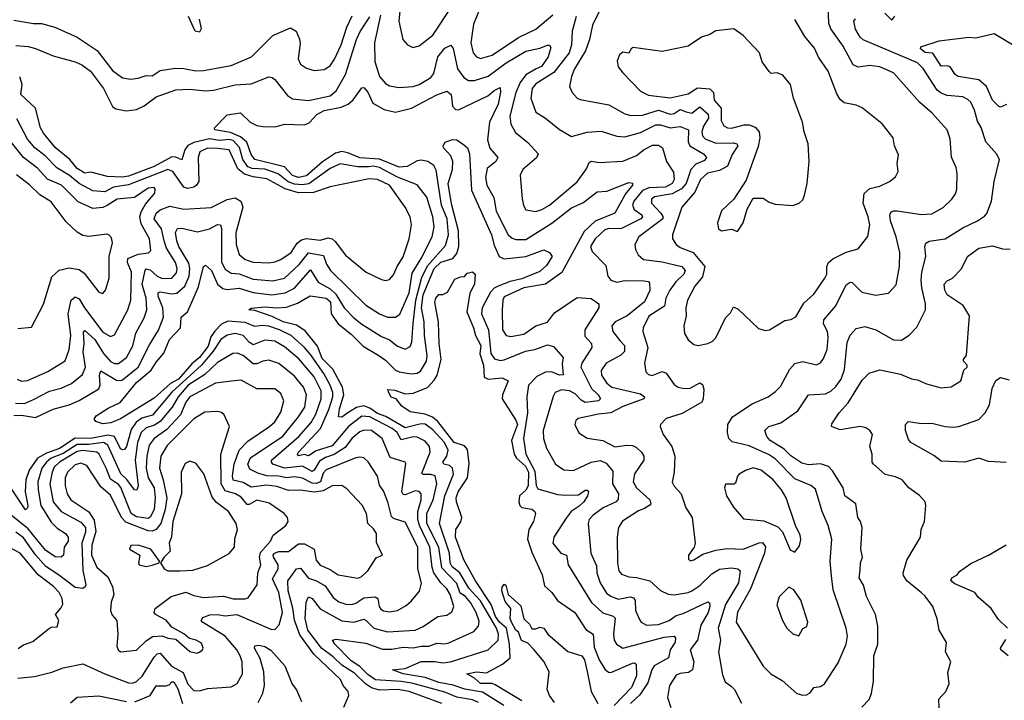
# Model space of a CAD drawing. Extents: x 1552294 to 1694791, y 811929 to 917222.
# Tile 379 of 643: x 1622325 to 1627305, y 906141 to 909583. Entities that reach past the tile are written whole.
import ezdxf

# ---------------------------------------------------------------- set-up
doc = ezdxf.new("R2010")
doc.units = 0

msp = doc.modelspace()

# ---------------------------------------------------------------- linework, layer by layer
at = {"layer": '0CON10XD'}
for points in [[(1624250, 909645), (1624241.8, 909575), (1624262.6, 909482.6), (1624286.2, 909455), (1624312.5, 909442.5), (1624345, 909450), (1624415, 909504.7), (1624507.5, 909645)], [(1624650, 909635), (1624620.5, 909559.5), (1624607, 909465), (1624617.7, 909415), (1624635, 909395.5), (1624655, 909387.1), (1624715, 909403.4), (1624847.5, 909492.5), (1624935, 909534.7), (1625021.9, 909608.1)], [(1625139.3, 909599.3), (1625118.9, 909525), (1625116.5, 909455), (1625103.9, 909415), (1625025.9, 909315), (1624935, 909258.6), (1624916.6, 909235), (1624909.7, 909185), (1624934.7, 909114.7), (1624985, 909085.5), (1625055, 909027.5), (1625115, 908992.5), (1625195, 909013.1), (1625265, 909019.6), (1625345, 908993.5), (1625385, 908989.7), (1625465, 909012.7), (1625541.7, 909051.7), (1625565, 909051.7), (1625615, 909036.2), (1625665, 909042.5), (1625707.5, 909025), (1625706, 908965), (1625714.7, 908945), (1625784.1, 908904.1), (1625797.8, 908885), (1625788.7, 908871.3), (1625745, 908852.6), (1625719.2, 908825), (1625695.5, 908755), (1625672.7, 908727.3), (1625625, 908701.6), (1625535, 908686.8), (1625519.6, 908675), (1625519.6, 908655), (1625567.3, 908605), (1625577.3, 908587.3), (1625577, 908575), (1625456.2, 908483.8), (1625436.4, 908445), (1625440, 908420), (1625453.2, 908393.2), (1625479.5, 908369.5), (1625575, 908357.5), (1625674.3, 908334.3), (1625690.5, 908315), (1625684.1, 908295), (1625643.2, 908256.8), (1625613.3, 908215), (1625593.4, 908175), (1625586.3, 908133.7), (1625507.1, 908082.9), (1625477.9, 908025), (1625476.9, 908005), (1625501.9, 907925), (1625484.4, 907845), (1625492, 907802), (1625505, 907788.6), (1625523.7, 907783.7), (1625575, 907803.3), (1625594.2, 907794.2), (1625635, 907738), (1625655, 907724.7), (1625685, 907718.1), (1625715, 907720), (1625765.5, 907745.5), (1625777.4, 907737.4), (1625784.5, 907714.5), (1625781.5, 907665), (1625775, 907648.9), (1625675, 907591.5), (1625593.8, 907565), (1625566, 907535), (1625563.8, 907525), (1625579.2, 907485), (1625623.3, 907425), (1625637.8, 907375), (1625634.4, 907295), (1625625, 907243.3), (1625635, 907224), (1625670.6, 907185), (1625694.7, 907114.7), (1625726.4, 907065), (1625741.4, 906935), (1625735.6, 906914.4), (1625708, 906875), (1625706.7, 906855), (1625715, 906846.7), (1625735, 906850.8), (1625779.6, 906880.4), (1625845, 906900.6), (1625902.2, 906907.8), (1625984.7, 906904.7), (1626065, 906937.2), (1626081.8, 906938.2), (1626096.3, 906916.3), (1626092.5, 906885), (1626020.8, 906705), (1625955, 906585.6), (1625949.3, 906535), (1626085, 906312.9), (1626124.3, 906275), (1626181.5, 906241.5), (1626255.5, 906175.5), (1626285, 906165.8), (1626305, 906167.5), (1626322.2, 906177.8), (1626341.2, 906205), (1626375, 906210.6), (1626395, 906224.2), (1626465, 906330.8), (1626504.5, 906425), (1626511.5, 906465), (1626504.7, 906505), (1626438.7, 906698.7), (1626430.7, 906769.3), (1626423.7, 906845), (1626431.6, 906955), (1626414.2, 907025), (1626382.7, 907095), (1626349, 907209), (1626326.4, 907226.4), (1626245, 907261.2), (1626145, 907361.2), (1626115, 907382.5), (1626015, 907428.1), (1625928, 907448), (1625911.8, 907465), (1625904, 907495), (1625906.8, 907535), (1625930.5, 907575), (1626029.5, 907640.5), (1626110.8, 907675), (1626147.7, 907702.3), (1626172.6, 907727.4), (1626220, 907815), (1626245, 907843.1), (1626285, 907854), (1626355, 907837.5), (1626375, 907848.1), (1626390.9, 907869.1), (1626409.3, 907915), (1626413.1, 907975), (1626409.8, 908005), (1626390.8, 908045), (1626391.3, 908065), (1626452.3, 908135), (1626505, 908241.5), (1626525, 908255.6), (1626535, 908253.3), (1626584.2, 908204.2), (1626655, 908188.8), (1626719.7, 908200.3), (1626758, 908242), (1626775.3, 908335), (1626776.1, 908405), (1626758.3, 908485), (1626728.8, 908565), (1626726.1, 908593.9), (1626731.3, 908608.7), (1626743.9, 908616.1), (1626763.2, 908616.8), (1626885, 908596.8), (1626938.3, 908601.7), (1626995, 908632.2), (1627040, 908675), (1627057.9, 908702.1), (1627064.5, 908725), (1627066.7, 908805), (1627060.5, 908835), (1627037.8, 908887.8), (1627030.3, 908979.7), (1627016.4, 909026.4), (1626939.8, 909109.8), (1626876.2, 909165), (1626745, 909313.6), (1626675, 909344.6), (1626625, 909351.5), (1626565, 909341.8), (1626539.4, 909355), (1626489.5, 909449.5), (1626426.9, 909536.9), (1626417.9, 909565), (1626413.8, 909655)], [(1625261.1, 909635), (1625222.2, 909555), (1625207, 909483), (1625186.1, 909425), (1625131.5, 909335), (1625115.5, 909295), (1625105.6, 909245), (1625118.6, 909215), (1625145, 909185.8), (1625158.9, 909178.9), (1625305, 909152.9), (1625385, 909106.7), (1625415, 909097.6), (1625475, 909100), (1625555, 909124.5), (1625615, 909104.8), (1625635, 909108.9), (1625665, 909127.9), (1625696.4, 909116.4), (1625725, 909110.6), (1625765, 909141.3), (1625806.8, 909105), (1625807.9, 909085), (1625782.8, 909045), (1625775.2, 909015.2), (1625777.9, 908995), (1625791, 908981), (1625845, 908957.8), (1625935, 908959.3), (1625951.9, 908955), (1625957.3, 908945), (1625929, 908901), (1625905, 908842.1), (1625865, 908819.3), (1625804.2, 908805.8), (1625768.9, 908775), (1625739.2, 908710.8), (1625673.4, 908635), (1625627.1, 908495), (1625626.9, 908475), (1625645.6, 908445), (1625665, 908430.7), (1625730.4, 908405), (1625790.3, 908335), (1625777.5, 908282.5), (1625740, 908235), (1625701.8, 908165), (1625693.9, 908125), (1625695.7, 908085), (1625683.3, 908035), (1625687.1, 907995), (1625705, 907964), (1625735, 907940.6), (1625755.6, 907935.6)], [(1626700, 909615), (1626735, 909580), (1626750.2, 909599.8)], [(1622295, 909579.7), (1622394.1, 909564.1), (1622435, 909564), (1622503.3, 909545), (1622615.6, 909495), (1622716.4, 909426.4), (1622794.6, 909325), (1622845, 909288.8), (1622885, 909282.1), (1622925, 909287.5), (1622965, 909301.2), (1622995, 909298.8), (1623035, 909325.4), (1623113, 909337)], [(1622305, 909452.5), (1622367.2, 909447.2), (1622405, 909436.9), (1622495, 909399.3), (1622605, 909370.2), (1622638.8, 909355), (1622682.3, 909322.3), (1622749.1, 909235), (1622795, 909143.1), (1622811.7, 909131.7), (1622836.5, 909126.5), (1622865, 909121.8), (1622915, 909128.8), (1622955, 909147.5), (1623015, 909192.8), (1623115, 909227.4), (1623185, 909230.9), (1623265, 909222.9), (1623305, 909225.6), (1623415, 909253.1), (1623495, 909258.5), (1623585, 909293.6), (1623601.1, 909291.1), (1623615, 909280.6), (1623678.9, 909198.9), (1623705, 909182.5), (1623785, 909174.8), (1623895, 909197.8), (1623926.3, 909223.7), (1623973.4, 909305), (1624027.7, 909482.3), (1624047.2, 909522.8), (1624095, 909596.6)], [(1623113, 909337), (1623155, 909336.7), (1623215, 909323.5), (1623255, 909325.3), (1623395, 909351.4), (1623497.8, 909395), (1623605, 909502.2), (1623695, 909542.3), (1623723.8, 909525), (1623739.3, 909485), (1623743.1, 909463.1), (1623733.8, 909385), (1623745, 909357.5), (1623775, 909337.8), (1623815, 909325.6), (1623865, 909330.5), (1623895, 909349.1), (1623917.7, 909382.3), (1623951, 909455), (1623978.7, 909545), (1624007.3, 909602.7)], [(1623233.3, 909585), (1623243.5, 909536.5), (1623235, 909520.2), (1623212.8, 909525), (1623178.8, 909598.8)], [(1624150.4, 909605), (1624120.2, 909465), (1624121.2, 909371.2), (1624145.3, 909295), (1624175, 909260), (1624195, 909247.8), (1624245, 909239.2), (1624315, 909244.7), (1624345, 909255.3), (1624405, 909290.3), (1624419.8, 909310.2), (1624439.1, 909395), (1624475, 909438.8), (1624505, 909454.3), (1624517.3, 909437.2), (1624539.4, 909335), (1624570.8, 909290.8), (1624595, 909275.3), (1624625, 909274.7), (1624695, 909297.2), (1624785.4, 909364.6), (1624885, 909422.7), (1624955, 909438.1), (1624995, 909454.5), (1625005, 909453.1), (1625012, 909442), (1624998.4, 909395), (1624963.5, 909346.5), (1624936.5, 909333.5)], [(1625755.6, 907935.6), (1625805, 907944.6), (1625827.5, 907955), (1625845, 907974), (1625894.3, 908075), (1625920.4, 908099.6), (1625935, 908130), (1625959.1, 908119.1), (1626061.2, 908021.2), (1626095, 908010), (1626117.5, 908015), (1626195, 908060.8), (1626225, 908066.2), (1626249.7, 908080.3), (1626291.3, 908148.7), (1626341.1, 908195), (1626396.5, 908275), (1626406.2, 908295), (1626406.8, 908335), (1626415, 908355.5), (1626436.7, 908373.3), (1626505, 908407.1), (1626566.3, 908423.7), (1626615, 908486.2), (1626623.8, 908545), (1626616.8, 908585), (1626590, 908655), (1626596.5, 908703.5), (1626625, 908728.9), (1626675, 908740), (1626723.8, 908765), (1626755, 908788.8), (1626767.1, 908815), (1626762.9, 908855), (1626769.5, 908899.5), (1626750, 908945), (1626742, 908985), (1626686.3, 909056.3), (1626586.4, 909136.4), (1626555, 909150.6), (1626495, 909162.5), (1626475, 909179.2), (1626457.4, 909207.4), (1626413, 909323), (1626365, 909392.9), (1626345, 909438.9), (1626295, 909497.1), (1626245, 909584.3)], [(1626583.8, 906106.2), (1626620.8, 906145), (1626632.9, 906175), (1626643.4, 906236.6), (1626644.6, 906365), (1626664.3, 906425), (1626664.3, 906515), (1626652.9, 906575), (1626606.9, 906665), (1626593.2, 906723.2), (1626570.7, 906760.7), (1626575, 906797.5), (1626577.5, 906835), (1626587.1, 906865), (1626579.4, 906905), (1626585.7, 907014.3), (1626577.1, 907045), (1626563.5, 907065), (1626554.3, 907135), (1626497.5, 907175), (1626489.5, 907215), (1626435, 907301.4), (1626415, 907322.2), (1626375, 907336.7), (1626315, 907331.1), (1626280.3, 907340.3), (1626225, 907377.8), (1626190.7, 907410.7), (1626120, 907455), (1626103.1, 907475), (1626094.2, 907505), (1626113.8, 907525), (1626175, 907544.6), (1626260, 907605), (1626314.7, 907685.3), (1626400.3, 907689.7), (1626426.5, 907703.5), (1626452.2, 907727.8), (1626479.4, 907765), (1626496.2, 907813.8), (1626509.5, 907950.5), (1626525, 907987.5), (1626555, 908021.4), (1626598.9, 908031.1), (1626655, 908014.6), (1626745, 907963.8), (1626785, 907962.5), (1626823.1, 907986.9), (1626861.5, 908028.5), (1626905.4, 908115), (1626906.6, 908145), (1626886.9, 908226.9), (1626884, 908265), (1626887.1, 908305), (1626907.8, 908385), (1626902.9, 908435), (1626907.2, 908452.8), (1626925, 908462.1), (1627005, 908474.7), (1627095, 908530), (1627168.6, 908565), (1627205, 908588.5), (1627216.9, 908603.1), (1627240, 908665), (1627252.9, 908765), (1627280, 908875), (1627264.4, 908905), (1627210.8, 908965), (1627187.1, 909037.1), (1627168.7, 909068.7), (1627154.6, 909125), (1627134.5, 909165), (1627119.8, 909179.8), (1627095, 909192.4), (1627015, 909199.5), (1626985, 909211), (1626965, 909227.1), (1626895, 909336), (1626866, 909365), (1626590.1, 909480.1), (1626574.8, 909494.8), (1626551.8, 909535), (1626543.3, 909575), (1626552.6, 909587.4)], [(1625955, 908511.2), (1625983.8, 908555), (1626003.8, 908625), (1626035, 908680), (1626085, 908680), (1626115, 908660), (1626145, 908650), (1626235, 908643.3), (1626267.5, 908655), (1626285, 908672.5), (1626293.8, 908695), (1626307.5, 908755), (1626318, 908865), (1626312.5, 908955), (1626292.5, 909015), (1626284.4, 909065), (1626238.9, 909185), (1626223.5, 909255), (1626185, 909302.5), (1626155, 909314.2), (1626125, 909311.2), (1626115, 909320), (1626080.2, 909370.3), (1626067.1, 909415), (1625983.6, 909503.6), (1625936.8, 909536.8), (1625845, 909525.7), (1625815, 909508), (1625772.5, 909495), (1625705, 909448), (1625575, 909421.8), (1625428.3, 909441.7), (1625416.7, 909435), (1625406.4, 909413.6), (1625375, 909418), (1625358.8, 909405), (1625346.1, 909373.9), (1625352.5, 909345), (1625375, 909314), (1625465, 909220.5), (1625505, 909200.8), (1625615, 909188.2), (1625705, 909208.2), (1625752.1, 909237.9), (1625815, 909232.5), (1625833.9, 909215), (1625837.5, 909175), (1625873, 909135), (1625872.7, 909072.7), (1625885.8, 909045.8), (1625905, 909036), (1625924.7, 909034.7), (1625989.5, 909050.5), (1626015, 909050.8), (1626045, 909039.2), (1626064.7, 909015), (1626067.6, 908985), (1626059, 908941), (1625999.5, 908770.5), (1625936, 908675), (1625874.4, 908615.6), (1625854.2, 908555.8), (1625858.8, 908525), (1625875, 908514.2), (1625925, 908523.8), (1625955, 908511.2)], [(1627315, 909153.4), (1627285, 909140), (1627275, 909145.4), (1627244.2, 909175), (1627214.4, 909244.4), (1627175, 909278.8), (1627071.2, 909295), (1627055.7, 909305.7), (1627030, 909345), (1627015, 909350), (1626985, 909347.5), (1626942.7, 909412.7), (1626905, 909416.4), (1626881.2, 909435), (1626882.5, 909445), (1626975, 909476.4), (1627125, 909493.5), (1627161.3, 909491.3), (1627252.7, 909512.7), (1627355, 909452)], [(1624936.5, 909333.5), (1624885, 909304.1), (1624856.9, 909265), (1624834.8, 909215), (1624803.7, 909095), (1624809.6, 909055), (1624832.4, 909012.4), (1624895, 908962.2), (1624947.5, 908905), (1624941.1, 908885), (1624868.9, 908825), (1624855.7, 908795.7), (1624866.1, 908676.1), (1624872.8, 908642.8), (1624885, 908621.4), (1624935, 908613.3), (1624965, 908622.1), (1625005, 908645.4), (1625145, 908762.9), (1625191.1, 908828.9), (1625205, 908860), (1625215, 908867.7), (1625255, 908860.8), (1625375, 908867.7), (1625445, 908895.9), (1625483.5, 908926.5), (1625525, 908947.8), (1625555, 908948.5), (1625575.3, 908935.3), (1625595.8, 908865.8), (1625632.3, 908812.3), (1625634.4, 908775), (1625624.8, 908755), (1625590.4, 908735), (1625507.3, 908732.7), (1625475, 908718.2), (1625430.6, 908665), (1625423.4, 908645), (1625433, 908623), (1625471.6, 908595), (1625474.7, 908585), (1625466.7, 908575), (1625365, 908524.5), (1625305, 908526.2), (1625285, 908519.2), (1625235.4, 908475), (1625212.5, 908435), (1625220.6, 908410.6), (1625289.2, 908339.2), (1625300, 908285), (1625314.7, 908264.7), (1625345, 908255.9), (1625385, 908264), (1625482.4, 908262.4), (1625505, 908257.8), (1625510.2, 908250.2), (1625512.4, 908212.4), (1625484.6, 908155), (1625397.2, 908085), (1625337.1, 908055), (1625320, 908035), (1625324.1, 908005), (1625360.9, 907960.9), (1625383.4, 907935), (1625383.3, 907905), (1625365, 907885.3), (1625291.5, 907845), (1625265, 907808), (1625267.9, 907785), (1625294.7, 907745), (1625319.1, 907725), (1625465, 907690), (1625484.5, 907675), (1625481.4, 907665), (1625375, 907626.7), (1625315, 907593.6), (1625251.9, 907588.1), (1625150, 907565), (1625137.5, 907555), (1625133.3, 907535), (1625153, 907493), (1625195, 907465.7), (1625275, 907454.7), (1625335, 907423.3), (1625395, 907431.7), (1625425, 907429.1), (1625445, 907419.2), (1625470.4, 907395), (1625481.8, 907375), (1625481.8, 907355), (1625435, 907285.7), (1625427.2, 907245), (1625444, 907215), (1625512.3, 907155), (1625516.5, 907135), (1625512.3, 907127.7), (1625485, 907111.1), (1625455, 907099.4), (1625373.6, 907046.4), (1625353.8, 907015), (1625347.1, 906965), (1625348.1, 906835), (1625355.2, 906795.2), (1625367.9, 906777.9), (1625405, 906764.6), (1625445, 906761.6), (1625511.2, 906745), (1625565.3, 906695.3), (1625605, 906678.1), (1625634.5, 906674.5), (1625705, 906685.3), (1625725, 906693.7), (1625765, 906721.4), (1625825, 906779.7), (1625865, 906803.2), (1625925, 906810.3), (1625956.2, 906805), (1625969.1, 906795), (1625960, 906735), (1625895, 906624.6), (1625857.1, 906505), (1625870, 906445), (1625859.2, 906385), (1625879.2, 906269.2), (1625893.6, 906233.6), (1625925, 906210.6), (1625940.5, 906195), (1625975, 906125.8)], [(1622295, 907581), (1622335, 907583), (1622405, 907571.6), (1622495, 907612.2), (1622575, 907635.3), (1622625, 907656.8), (1622724.7, 907715.3), (1622732.4, 907735), (1622728.6, 907785), (1622735, 907807.5), (1622815, 907760.4), (1622835, 907757.3), (1622845, 907762), (1622924.4, 907825), (1622981.6, 907938.4), (1623027.6, 908012.4), (1623052.3, 908077.7), (1623048.5, 908125), (1623025.2, 908185), (1623025, 908200.8), (1623035, 908205.7), (1623095, 908195.6), (1623120.2, 908199.8), (1623159.7, 908235), (1623182.3, 908285), (1623185.4, 908325), (1623180.8, 908350.8), (1623130.2, 908435), (1623119.8, 908465), (1623113.5, 908506.5), (1623123.4, 908526.6), (1623145, 908528), (1623225, 908510.3), (1623285.2, 908524.8), (1623325, 908546.3), (1623340, 908545), (1623346.1, 908526.1), (1623346, 908356), (1623365, 908321.7), (1623395, 908300.4), (1623435, 908297.1), (1623505, 908270.7), (1623605, 908262.4), (1623665, 908276.2), (1623737.7, 908345), (1623785, 908402.8), (1623860.7, 908390.7), (1623876.9, 908346.9), (1623896.7, 908315), (1624075, 908138.7), (1624145, 908094.7), (1624185, 908078.4), (1624225, 908078), (1624247.2, 908092.8), (1624295, 908201.1), (1624309.1, 908300.9), (1624355.9, 908375), (1624411.6, 908485), (1624421.1, 908535), (1624414.8, 908585), (1624383.3, 908685), (1624335, 908747.1), (1624235, 908787), (1624145, 908835.3), (1624115, 908841.3), (1624089, 908839), (1624035, 908838), (1623945, 908853), (1623895, 908830.2), (1623787.2, 908752.8), (1623755, 908746.8), (1623715, 908751), (1623683.3, 908763.3), (1623632.5, 908802.5), (1623565, 908826), (1623500.2, 908830.2), (1623479, 908839), (1623453.7, 908875), (1623436.5, 908936.5), (1623405, 908971.1), (1623385, 908976.9), (1623335, 908971.6), (1623285, 908980.8), (1623205, 908962.4), (1623175, 908946.9), (1623159.5, 908925), (1623145, 908873.8), (1623115, 908888), (1623095, 908888.8), (1623005, 908840.7), (1622875, 908791.9), (1622845, 908786.9), (1622768.9, 908788.9), (1622685, 908811.6), (1622655, 908807.3), (1622615, 908830), (1622579.2, 908875), (1622505.9, 908935), (1622445, 909009.1), (1622431.1, 909035), (1622404.7, 909134.7), (1622331.2, 909205), (1622337.5, 909255), (1622325, 909293.1)], [(1624354.7, 906414.7), (1624395, 906414.8), (1624435, 906430.3), (1624475, 906426.3), (1624495, 906430.8), (1624621.9, 906488.1), (1624645.4, 906515), (1624648.6, 906541.4), (1624633.3, 906585), (1624605.7, 906635), (1624579, 906665), (1624552.5, 906682.5), (1624535, 906731.2), (1624460.5, 906810.5), (1624445, 906915.3), (1624383.8, 907035), (1624384.2, 907085), (1624416.2, 907155), (1624435.2, 907235), (1624425.4, 907275.4), (1624405, 907282.8), (1624365, 907282.3), (1624359.6, 907289.6), (1624401.4, 907395), (1624397.6, 907425), (1624375, 907451.2), (1624335, 907472.2), (1624315, 907472.8), (1624255, 907457.3), (1624234, 907495), (1624209.2, 907515), (1624095, 907574.4), (1624055, 907577.2), (1623987.5, 907525), (1623905, 907427.4), (1623825, 907403), (1623785, 907376.2), (1623765, 907383.1), (1623735, 907376.7), (1623729.2, 907385), (1623734.8, 907395), (1623846.9, 907515), (1623889.2, 907610.8), (1623908.1, 907675), (1623907.9, 907697.9), (1623895.4, 907735), (1623862.9, 907792.9), (1623795, 907889.2), (1623765, 907924.4), (1623697.5, 907985), (1623639.5, 908015), (1623585, 908033.4), (1623553.2, 908036.8), (1623515, 908031.3), (1623465, 908050.9), (1623378, 908058), (1623345, 908042.2), (1623311.9, 908008.1), (1623291.8, 907978.2), (1623277.9, 907932.1), (1623235, 907874.7), (1623195, 907842.7), (1623127.8, 907765), (1623088, 907742), (1623005, 907668.6), (1622835, 907563.3), (1622785.7, 907544.3), (1622745, 907539.2), (1622710.5, 907550.5), (1622702, 907562), (1622711.2, 907578.8), (1622772.1, 907617.9), (1622833.3, 907646.7), (1622915, 907747.2), (1622989.4, 907810.6), (1623015, 907851.2), (1623054.1, 907895.9), (1623083, 907965), (1623137.8, 908025), (1623141.5, 908078.5), (1623173.8, 908105), (1623196.3, 908153.7), (1623228.5, 908231.5), (1623255, 908333.8), (1623265, 908342), (1623295, 908313.6), (1623324.8, 908244.8), (1623352.5, 908222.5), (1623375, 908217.7), (1623435, 908225.6), (1623505, 908203.2), (1623599.4, 908190.6), (1623668.1, 908201.9), (1623714.9, 908225.1), (1623795, 908317.5), (1623834.6, 908254.6), (1623895, 908222.3), (1623924, 908195), (1623966.5, 908125), (1624014.2, 908075), (1624055, 908043.1), (1624155, 907980.8), (1624195, 907962.8), (1624235, 907931.6), (1624275, 907917.1), (1624299.5, 907930.5), (1624307.4, 907952.6), (1624315.8, 908045.8), (1624328.7, 908165), (1624359.4, 908280.6), (1624389.8, 908340.2), (1624478.6, 908441.4), (1624493.2, 908495), (1624487, 908575), (1624458.8, 908645), (1624431.7, 908821.7), (1624420, 908845), (1624389.6, 908865), (1624355, 908872.9), (1624335, 908868.6), (1624285, 908841), (1624245, 908837.2), (1624145, 908876.6), (1624045, 908884.3), (1623985, 908909.9), (1623955, 908915.4), (1623922.9, 908907.1), (1623856.3, 908863.7), (1623775, 908792.4), (1623734.9, 908784.9), (1623705, 908795.5), (1623665, 908837.9), (1623515, 908875.9), (1623495, 908901.5), (1623473.1, 908963.1), (1623440.9, 908990.9), (1623391.9, 909011.9), (1623312.7, 909025), (1623309.5, 909035), (1623375, 909102), (1623441.7, 909111.7), (1623490, 909065), (1623525, 909048), (1623555, 909042.5), (1623615, 909040.6), (1623665.7, 909054.3), (1623765, 909051.1), (1623788.9, 909061.1), (1623827.3, 909102.7), (1623865, 909122.9), (1623950.1, 909139.9), (1623986.7, 909155), (1624012.3, 909177.7), (1624055, 909238.8), (1624065, 909240), (1624085, 909215.8), (1624111.1, 909161.1), (1624167.8, 909127.8), (1624225, 909115.8), (1624306.9, 909135), (1624435, 909202.1), (1624485, 909221.2), (1624506.8, 909205), (1624513.3, 909145), (1624528.7, 909128.7), (1624545, 909126.9), (1624693, 909197), (1624725, 909225.3), (1624755, 909240), (1624756.2, 909216.2), (1624744.1, 909155), (1624701.7, 909065), (1624690.6, 908975), (1624702.2, 908932.2), (1624743.6, 908885), (1624733.5, 908865), (1624689.5, 908830.5), (1624680.8, 908785), (1624687.2, 908745), (1624723.2, 908683.2), (1624735, 908614.4), (1624794.7, 908495), (1624815, 908477.2), (1624835, 908470.8), (1624885, 908471.4), (1625016.2, 908553.8), (1625115, 908630.5), (1625173.2, 908656.8), (1625245, 908712.9), (1625295, 908715.3), (1625405, 908759.1), (1625425, 908756.2), (1625424.4, 908745), (1625388.6, 908701.4), (1625335.5, 908605), (1625235, 908564.4), (1625179, 908511), (1625066.1, 908303.9), (1624984.2, 908245.8), (1624875, 908226), (1624775, 908180.7), (1624768.3, 908165), (1624765.2, 908115), (1624766.7, 908015), (1624785, 907985.3), (1624809.1, 907980.9), (1624875, 907992.5), (1624935, 908033.9), (1624995, 908053.8), (1625030.4, 908099.6), (1625145, 908177.3), (1625215, 908171.9), (1625254.2, 908145), (1625254.4, 908125), (1625183.1, 908015), (1625182.8, 907982.8), (1625216.1, 907945), (1625218.9, 907925), (1625167.7, 907845), (1625163.4, 907825), (1625217.3, 907717.3), (1625250.7, 907685), (1625262.5, 907665), (1625252, 907655), (1625185, 907647), (1625165, 907658.7), (1625135, 907689.8), (1625105, 907706.3), (1625065, 907710), (1625033.5, 907696.5), (1625022.9, 907677.1), (1624972.7, 907505), (1624973.6, 907465), (1624989.2, 907415), (1625034.7, 907334.7), (1625076.2, 907306.2), (1625125, 907302.7), (1625215, 907344.8), (1625263.1, 907353.1), (1625290.6, 907340.6), (1625325, 907300), (1625323.8, 907235), (1625353.2, 907185), (1625352.4, 907157.6), (1625340.9, 907145), (1625276, 907114), (1625225, 907077.5), (1625204.7, 907055), (1625200, 907035), (1625212.8, 906885), (1625241.3, 906821.3), (1625244.2, 906785), (1625261.2, 906735), (1625293.2, 906683.2), (1625315, 906667.1), (1625352.1, 906652.1), (1625414.7, 906664.7), (1625429.5, 906659.5), (1625438, 906645), (1625439.6, 906595), (1625458.8, 906548.8), (1625467.5, 906535), (1625495, 906520), (1625555, 906523.3), (1625609.3, 906545), (1625645, 906569), (1625680.3, 906579.7), (1625805, 906638.9), (1625814.3, 906634.3), (1625815.4, 906615.4), (1625806.2, 906585), (1625769.5, 906520.5), (1625753.6, 906445), (1625715.3, 906395), (1625734.8, 906335), (1625727.6, 906295), (1625708.2, 906281.8), (1625665, 906276), (1625645, 906267.3), (1625610.5, 906215), (1625601.1, 906155), (1625618.6, 906105)], [(1622303.8, 907643.8), (1622349.2, 907640.8), (1622395, 907661.1), (1622475, 907703.3), (1622535, 907719.7), (1622587.2, 907742.8), (1622642.5, 907787.5), (1622658, 907825), (1622646.3, 907903.7), (1622651, 907945), (1622647.3, 908002.7), (1622655, 908011.1), (1622705, 907966), (1622749, 907895), (1622785, 907853.5), (1622805, 907843.9), (1622825, 907844.7), (1622865.7, 907874.3), (1622897.3, 907932.7), (1622913.1, 907996.9), (1622955, 908074.4), (1622968.3, 908115), (1622965.2, 908174.8), (1622943.8, 908245), (1622958.9, 908315), (1622965, 908322.2), (1622985, 908317.7), (1623019.5, 908285), (1623045, 908273.7), (1623095, 908275.3), (1623118.3, 908301.7), (1623120.6, 908325), (1623113.6, 908355), (1623068, 908428), (1623056.3, 908463.7), (1623042.1, 908525), (1623005.7, 908575), (1623015, 908604), (1623035, 908620.6), (1623085, 908639.6), (1623155, 908624.2), (1623293, 908633), (1623375, 908672.9), (1623415, 908681.2), (1623444, 908665), (1623453.3, 908635), (1623417.9, 908505), (1623419.2, 908445), (1623435.8, 908395.8), (1623465, 908370.3), (1623505, 908356.9), (1623585, 908352.9), (1623615, 908358.1), (1623645, 908370), (1623697.2, 908405), (1623728.2, 908451.8), (1623750.6, 908469.4), (1623775, 908475.6), (1623845, 908468.3), (1623885, 908479.8), (1623905, 908474.2), (1623921.2, 908461.2), (1623972.2, 908392.2), (1624078, 908305), (1624155, 908268.1), (1624175, 908263.1), (1624195, 908268.6), (1624215, 908292.5), (1624233.4, 908335), (1624265, 908383.1), (1624294.7, 908475), (1624306.1, 908545), (1624300, 908585), (1624274.8, 908634.8), (1624195.8, 908745), (1624135, 908775.2), (1624092, 908778), (1623895, 908738.2), (1623811.5, 908708.5), (1623735, 908707.1), (1623667.3, 908727.3), (1623575, 908778), (1623505, 908788.6), (1623462.2, 908802.2), (1623428.2, 908828.2), (1623385.2, 908925), (1623325, 908931.2), (1623275, 908932.7), (1623236.8, 908915), (1623228.1, 908885), (1623231.6, 908765), (1623220, 908745), (1623205, 908735.8), (1623175, 908729.5), (1623155, 908735.2), (1623099.4, 908815), (1623075, 908824.8), (1622875, 908747.5), (1622798.9, 908735), (1622755, 908712.9), (1622695, 908716.6), (1622625, 908754), (1622576.8, 908795), (1622512.8, 908832.8), (1622453.8, 908895), (1622401.1, 908935), (1622365, 908978.2), (1622311.4, 909081.4)], [(1622312.5, 907765), (1622335, 907754.6), (1622365, 907757.9), (1622466.6, 907803.4), (1622555, 907857.1), (1622574.6, 907915), (1622583.7, 907986.3), (1622570, 908095), (1622585, 908164.3), (1622605, 908181.1), (1622625, 908171.8), (1622652.4, 908125), (1622745, 908002.2), (1622785, 907980.8), (1622805, 907988.1), (1622872.5, 908115), (1622886.4, 908163.6), (1622890.4, 908305), (1622870.8, 908355), (1622872, 908375), (1622925, 908397.1), (1622976.3, 908403.7), (1622987.7, 908415), (1622981.9, 908475), (1622940.2, 908550.2), (1622933, 908585), (1622939.4, 908610.6), (1622960.6, 908649.4), (1623007.8, 908705), (1623010.6, 908725), (1623005, 908734), (1622975, 908731.3), (1622905, 908682.7), (1622817.8, 908675), (1622766.7, 908643.3), (1622745, 908632.4), (1622695, 908628.6), (1622620.9, 908660.9), (1622536.5, 908745), (1622465.5, 908775.5), (1622415, 908831.9), (1622343.7, 908885), (1622238.7, 909018.7)], [(1624773.7, 906113.7), (1624665, 906181.2), (1624576.9, 906196.9), (1624516.5, 906216.5), (1624445, 906230.4), (1624375, 906255.1), (1624264.3, 906275), (1624210, 906295), (1624275, 906301.3), (1624355, 906337), (1624425, 906337.2), (1624465, 906330.6), (1624504.2, 906335.8), (1624694.3, 906395.7), (1624744.2, 906445), (1624747, 906475), (1624735.8, 906505.8), (1624655, 906643.3), (1624597.1, 906707.1), (1624550.2, 906785), (1624511.9, 906815), (1624501.7, 906835), (1624498.1, 906885), (1624447.3, 907035), (1624475.7, 907175), (1624518.1, 907285), (1624514.2, 907315), (1624497.9, 907327.9), (1624470, 907335), (1624465.3, 907345), (1624484.4, 907375), (1624492.4, 907405), (1624472.6, 907445), (1624415, 907507.9), (1624375, 907536.3), (1624355, 907538.8), (1624275, 907518.4), (1624176.2, 907576.2), (1624135, 907590.5), (1624095, 907618.8), (1624065, 907629.9), (1624027.8, 907622.2), (1623983.8, 907595), (1623955, 907572.1), (1623938, 907575), (1623943.2, 907615), (1623964, 907685), (1623957.7, 907725), (1623908.8, 907815), (1623855, 907869.7), (1623831.4, 907931.4), (1623768.3, 908008.3), (1623725, 908038.4), (1623657.8, 908055), (1623602.3, 908082.3), (1623515, 908111.5), (1623483.3, 908115), (1623495, 908123.3), (1623565, 908130.7), (1623625, 908125.1), (1623675, 908129), (1623730.2, 908149.8), (1623793.6, 908186.4), (1623874.2, 908174.2), (1623896.9, 908155), (1623901, 908095), (1623935, 908045.3), (1624001.6, 907991.6), (1624061.7, 907931.7), (1624140.6, 907885), (1624175, 907861.6), (1624225, 907810.5), (1624245, 907801.7), (1624305, 907792.5), (1624334.8, 907795.2), (1624351.8, 907805), (1624381.9, 907855), (1624385.4, 907885), (1624371.8, 907985), (1624371.3, 908055), (1624357.5, 908125), (1624365, 908191.4), (1624421.9, 908325), (1624455, 908357), (1624515, 908375.7), (1624535, 908400.9), (1624545.4, 908435), (1624543.5, 908515), (1624508.5, 908651.5), (1624492, 908755), (1624513.3, 908825), (1624515.8, 908865), (1624504.7, 908894.7), (1624469.2, 908935), (1624467.1, 908945), (1624476.8, 908963.2), (1624513.1, 908976.9), (1624536, 908975), (1624576.2, 908946.2), (1624589.1, 908935), (1624600, 908905), (1624609.9, 908719.9), (1624711.4, 908495), (1624725, 908443.1), (1624750, 908385), (1624775, 908373.4), (1624885, 908385.2), (1624975, 908418.4), (1625005, 908405.7), (1625018.3, 908385), (1624989.9, 908340.1), (1624955, 908310), (1624865, 908272.2), (1624805, 908259.3), (1624744.3, 908235), (1624724.8, 908225), (1624705.5, 908204.5), (1624664.5, 908125), (1624660.5, 908095), (1624695.2, 908015), (1624707.3, 907895), (1624727, 907867), (1624755, 907859.5), (1624775, 907862.9), (1624883.7, 907906.3), (1624931.1, 907915), (1624995, 907938.5), (1625025, 907929.4), (1625073.1, 907875), (1625067.7, 907842.3), (1625073.8, 907786.2), (1625055, 907784.4), (1625015, 907801.1), (1624985, 907800.7), (1624941, 907779), (1624898.9, 907735), (1624890, 907675), (1624892.4, 907595), (1624872.4, 907465), (1624884.4, 907385), (1624930.2, 907300.2), (1624937, 907227), (1624945, 907210), (1625045, 907182), (1625085, 907177.6), (1625150.3, 907179.7), (1625185, 907202.9), (1625195, 907202.5), (1625201.2, 907195), (1625196.7, 907175), (1625177.6, 907145), (1625155, 907121.8), (1625113.3, 907095), (1625088.5, 907061.5), (1625025.6, 906965), (1625021.4, 906935), (1625062, 906885), (1625090, 906875), (1625098.2, 906825), (1625216.8, 906635), (1625275, 906583.5), (1625325.6, 906565.6), (1625336, 906556), (1625328, 906475), (1625331.8, 906445), (1625343.5, 906425), (1625375, 906404.7), (1625585, 906459.6), (1625635, 906465.5), (1625642.5, 906455), (1625639.4, 906435), (1625614.2, 906395), (1625606.7, 906355), (1625533.8, 906315), (1625521.6, 906295), (1625501.4, 906228.6), (1625461.2, 906168.8), (1625414.2, 906125)], [(1622315, 908021.1), (1622385, 908027.1), (1622445, 908143.8), (1622487.7, 908282.3), (1622525, 908316.5), (1622575, 908328.5), (1622625, 908320), (1622650.3, 908300.3), (1622725, 908204.2), (1622745, 908198), (1622759.4, 908215), (1622777.3, 908275), (1622778.2, 908385), (1622794.3, 908455), (1622789.1, 908479.1), (1622776.2, 908495), (1622765, 908498.1), (1622675, 908486.1), (1622645, 908491.5), (1622615, 908508.5), (1622560.1, 908560.1), (1622485, 908662.1), (1622426.6, 908696.6), (1622375, 908748.2), (1622308.7, 908798.7)], [(1626975, 906103.3), (1626974.2, 906145.8), (1627008.8, 906185), (1627025.6, 906224.4), (1627018.3, 906281.7), (1627034.2, 906335), (1627007.9, 906385), (1627012.3, 906432.3), (1626975.7, 906495.7), (1626965, 906552.5), (1626943.3, 906615), (1626905, 906667.1), (1626885, 906683.6), (1626812, 906745), (1626795, 906771.2), (1626793.1, 906785), (1626811.5, 906848.5), (1626880, 906965), (1626884.2, 907005), (1626900.8, 907045), (1626907.5, 907125), (1626904, 907145), (1626875, 907176), (1626822, 907215), (1626788.8, 907255), (1626755, 907270.5), (1626702.4, 907282.4), (1626643.6, 907335), (1626637.1, 907345), (1626635.6, 907385), (1626624.4, 907425), (1626637.8, 907485), (1626625, 907505.6), (1626605, 907518.2), (1626575.3, 907525.3), (1626475, 907508.1), (1626430.6, 907525), (1626431.9, 907538.1), (1626470, 907595), (1626515.6, 907644.4), (1626585, 907759.4), (1626621.2, 907795), (1626675, 907811.5), (1626780.3, 907789.7), (1626835, 907766.9), (1626865, 907762), (1626911.7, 907741.7), (1626985, 907721.5), (1627035, 907725.7), (1627085, 907756.2), (1627100.5, 907809.5), (1627116.2, 907825), (1627116.7, 907835), (1627097.5, 907855), (1627097.5, 907865), (1627113.6, 907886.4), (1627129.2, 908085), (1627096.9, 908136.9), (1627015, 908191.9), (1627003.3, 908215), (1627000, 908245), (1627015, 908261.4), (1627042, 908275), (1627087.8, 908322.2), (1627118.6, 908385), (1627175, 908426.4), (1627245, 908438.8), (1627295, 908424.6), (1627335, 908421.9)], [(1624865, 906137.2), (1624729.6, 906219.6), (1624715, 906224.8), (1624655, 906224.9), (1624625, 906252.2), (1624586.2, 906275), (1624636.1, 906283.9), (1624685, 906279.6), (1624767.3, 906322.7), (1624806, 906355), (1624801.4, 906425), (1624786.7, 906505), (1624752.3, 906535), (1624730.7, 906565), (1624710.2, 906625), (1624630.6, 906745), (1624571.1, 906851.1), (1624528.6, 906965), (1624530.3, 907005), (1624556.4, 907043.6), (1624561.3, 907065), (1624533.3, 907145), (1624531.7, 907165), (1624542.2, 907195), (1624589.6, 907265), (1624598.6, 907338.6), (1624589, 907409), (1624575, 907426.8), (1624522.6, 907445), (1624440.1, 907550.1), (1624412.6, 907572.6), (1624375, 907587.4), (1624299.4, 907599.4), (1624257.9, 907627.9), (1624228.6, 907665), (1624204.1, 907674.1), (1624192.3, 907695), (1624187.5, 907712.5), (1624221.5, 907708.5), (1624275, 907690), (1624315, 907693.1), (1624386.8, 907723.2), (1624421.1, 907758.9), (1624436, 907785), (1624456.5, 907865), (1624446.4, 907945), (1624442.8, 908052.8), (1624424.2, 908154.2), (1624430, 908175), (1624445, 908192.5), (1624465, 908193.3), (1624488.8, 908205), (1624525, 908270), (1624555, 908282.5), (1624575, 908283.3), (1624588.8, 908301.2), (1624615, 908307.1), (1624627.7, 908295), (1624624.6, 908245.4), (1624600.8, 908199.2), (1624586.7, 908105), (1624620.6, 908025), (1624630.8, 907985), (1624656.5, 907935), (1624652.1, 907892.1), (1624671.2, 907835), (1624673.5, 907775), (1624695, 907764.6), (1624765, 907772.2), (1624795.7, 907755.7), (1624767.5, 907685), (1624765.2, 907665.2), (1624835, 907556.7), (1624842.6, 907535), (1624813.1, 907455), (1624826.4, 907385), (1624837.9, 907365), (1624883, 907325), (1624897.4, 907295), (1624897.1, 907225), (1624885, 907204), (1624852.4, 907175), (1624850.1, 907145), (1624854.8, 907125), (1624865, 907115.3), (1624915, 907106.5), (1624930.9, 907095), (1624933.6, 907085), (1624923.1, 907045), (1624899.6, 907005), (1624892.5, 906955), (1624915, 906890), (1624967.6, 906775), (1624979.4, 906719.4), (1625015.8, 906685.8), (1625045, 906645.6), (1625131.8, 906585), (1625189, 906499), (1625224.5, 906475), (1625229.7, 906409.7), (1625255.7, 906345), (1625285, 906298.5), (1625302.4, 906282.4), (1625315, 906281.5), (1625425, 906327.7), (1625435, 906330), (1625442.6, 906322.6), (1625444.8, 906265), (1625419.6, 906205), (1625331.8, 906115)], [(1624460, 906125), (1624294.6, 906185), (1624237.5, 906195), (1624145, 906192.6), (1624105, 906203.9), (1624073.1, 906223.1), (1624018.4, 906278.4), (1623955, 906318.5), (1623910.8, 906360.8), (1623851, 906405), (1623781.5, 906495), (1623768.9, 906555), (1623773.9, 906636.1), (1623785, 906663.1), (1623804.4, 906655), (1623845, 906603.1), (1623955, 906542), (1624015, 906536), (1624065, 906550.3), (1624077.7, 906545), (1624115.9, 906505.9), (1624185, 906486.2), (1624325, 906495.9), (1624365, 906514.1), (1624439.2, 906565), (1624485, 906570.9), (1624511.3, 906588.7), (1624520.7, 906615), (1624501.7, 906675), (1624485.2, 906705), (1624454.4, 906734.4), (1624419.8, 906785), (1624411.4, 906811.4), (1624398.6, 906915), (1624346.5, 907025), (1624338.7, 907055), (1624339.4, 907095), (1624355.5, 907155), (1624354.6, 907185), (1624345, 907196.8), (1624325, 907200.3), (1624275, 907179.2), (1624265, 907180.7), (1624257.3, 907195), (1624278.2, 907338.2), (1624273.8, 907345), (1624198.1, 907368.1), (1624157.4, 907465), (1624105, 907505.7), (1624065, 907507.1), (1624045, 907498.9), (1624005, 907463.8), (1623970.3, 907419.7), (1623915, 907384.1), (1623871.1, 907368.9), (1623840.6, 907349.4), (1623815, 907304.7), (1623805, 907297.8), (1623755, 907325.1), (1623665, 907313.9), (1623604.7, 907335), (1623597.8, 907345), (1623599.3, 907355), (1623737.3, 907475), (1623798.3, 907545), (1623822.4, 907587.6), (1623849.2, 907665), (1623850.5, 907705), (1623815, 907775.8), (1623737.4, 907867.4), (1623665, 907928.4), (1623615, 907957.4), (1623565, 907961.2), (1623505, 907939), (1623485, 907951.6), (1623455, 907986.1), (1623415, 907995.6), (1623375, 907987.5), (1623341.6, 907965), (1623302.9, 907907.1), (1623244, 907836), (1623095, 907698.7), (1622996.6, 907583.4), (1622943, 907567), (1622913.5, 907546.5), (1622889.6, 907510.4), (1622865, 907424.5), (1622855, 907409.6), (1622845, 907406.8), (1622835, 907412.7), (1622804.7, 907474.7), (1622771.1, 907481.1), (1622685, 907464.1), (1622605, 907466), (1622526.7, 907413.3), (1622460.3, 907389.7), (1622414.4, 907365.6), (1622373.4, 907305), (1622355.9, 907255), (1622352.2, 907195), (1622365.7, 907125), (1622365, 907113.8), (1622355, 907104.6), (1622273.5, 907225)], [(1623963.8, 906106.2), (1623989.5, 906165), (1623985.6, 906185), (1623961.4, 906215), (1623948.1, 906245), (1623813.2, 906373.2), (1623742.2, 906472.2), (1623714.6, 906545.4), (1623707.2, 906607.2), (1623682.3, 906695), (1623681, 906745), (1623724.6, 906805), (1623745, 906809.2), (1623785, 906758.4), (1623825.5, 906745), (1623869.8, 906719.8), (1623909.9, 906659.9), (1623939.1, 906639.1), (1623975, 906627.1), (1624005, 906625.3), (1624025, 906631.2), (1624065, 906658.1), (1624123.6, 906663.6), (1624136.2, 906655), (1624143.5, 906615), (1624151.9, 906601.9), (1624165, 906593.3), (1624195, 906587.5), (1624235.7, 906594.3), (1624280.3, 906619.7), (1624307.2, 906642.8), (1624347, 906693), (1624356.5, 906733.5), (1624338.1, 906805), (1624338, 906915), (1624275, 907042.2), (1624215, 907060), (1624205, 907069.5), (1624188.4, 907138.4), (1624166.8, 907196.8), (1624145, 907229.2), (1624134.1, 907274.1), (1624087.4, 907347.4), (1624065, 907366.7), (1624045, 907370.5), (1624025, 907366.2), (1623875, 907306), (1623860.2, 907289.8), (1623845.7, 907245), (1623825, 907236.2), (1623805, 907238.7), (1623755, 907263.4), (1623715, 907270.1), (1623675, 907266.1), (1623635, 907274.9), (1623575, 907275.4), (1623529.1, 907289.1), (1623489.4, 907309.4), (1623478.4, 907335), (1623492.5, 907367.5), (1623655, 907476.1), (1623735.7, 907575), (1623767.1, 907622.9), (1623776, 907685), (1623760.3, 907725), (1623715, 907780.6), (1623635, 907844.7), (1623585, 907861.4), (1623555, 907855.8), (1623525, 907841.6), (1623505, 907842.1), (1623455, 907884.8), (1623425, 907895.8), (1623402.5, 907895), (1623325, 907848.8), (1623261.4, 907788.6), (1623177.7, 907735), (1623126.2, 907675), (1623096.8, 907623.2), (1623035, 907549.8), (1623007.6, 907532.4), (1622965, 907519.2), (1622940, 907495), (1622920.3, 907445), (1622908.8, 907355), (1622923.8, 907225), (1622917.3, 907202.7), (1622905, 907205.4), (1622867.5, 907257.5), (1622836.4, 907286.4), (1622771, 907431), (1622748.8, 907445), (1622675, 907433.5), (1622615, 907434.9), (1622545, 907388.8), (1622485, 907364.9), (1622460, 907345), (1622436.4, 907315), (1622417.5, 907245), (1622417.7, 907205), (1622431.9, 907125), (1622485, 907040.8), (1622515, 907010.7), (1622556.2, 906985), (1622570.4, 906965), (1622570, 906945), (1622549.5, 906915), (1622546.5, 906875), (1622535, 906864.4), (1622505, 906866.1), (1622455, 906899.3), (1622367.7, 907007.7), (1622274.3, 907084.3)], [(1627313.9, 907343.9), (1627225, 907348.4), (1627175, 907364.7), (1627105, 907344.7), (1626985, 907350.4), (1626948.3, 907378.2), (1626831.2, 907445), (1626820.3, 907460.3), (1626805.6, 907505.6), (1626804.3, 907535.7), (1626819.1, 907550.9), (1626875, 907541.5), (1626945, 907541.2), (1627005, 907525.4), (1627047.5, 907522.5), (1627074.7, 907525.3), (1627175, 907560.8), (1627207.7, 907595), (1627229.2, 907635), (1627242.4, 907717.6), (1627261.8, 907758.2), (1627285, 907772.5), (1627329.1, 907760.9)], [(1622315, 906252.7), (1622400.4, 906260.4), (1622487.9, 906282.1), (1622545, 906305.3), (1622645, 906324.6), (1622755, 906274), (1622875, 906228.8), (1622895, 906228), (1622915, 906236.3), (1622945, 906262.1), (1623005, 906358.9), (1623019.5, 906375), (1623035, 906378.4), (1623093.5, 906313.5), (1623151.6, 906281.6), (1623175, 906221.8), (1623205, 906190.7), (1623235, 906189.2), (1623275, 906199.8), (1623395, 906208.9), (1623425.6, 906225), (1623452.5, 906275), (1623450.3, 906335), (1623440.7, 906365), (1623422.9, 906395), (1623364.3, 906465), (1623250, 906535), (1623242.7, 906545), (1623250.4, 906559.6), (1623287, 906573), (1623325, 906575.2), (1623365, 906568.3), (1623423.3, 906575), (1623595, 906500), (1623615, 906498.6), (1623637.9, 906522.1), (1623654.3, 906585), (1623634.9, 906685), (1623603.1, 906755), (1623633, 906805), (1623631.4, 906825), (1623607.8, 906865), (1623606.2, 906875), (1623613.7, 906885), (1623635, 906893.1), (1623685, 906893.6), (1623735, 906931.6), (1623765, 906932.6), (1623814.3, 906904.3), (1623825, 906849.2), (1623844.1, 906824.1), (1623895, 906801.6), (1623935, 906774.6), (1624035, 906758.7), (1624051.4, 906765), (1624085, 906796), (1624128.3, 906861.7), (1624160, 906875), (1624129.1, 906939.1), (1624130, 906985), (1624115, 907007.3), (1624085.3, 907035), (1624078.4, 907085), (1624057.2, 907127.2), (1623979.9, 907209.9), (1623955, 907227.7), (1623905.4, 907225.4), (1623859.7, 907200.3), (1623815, 907193), (1623745, 907203.9), (1623685, 907201.2), (1623625, 907221.4), (1623575, 907229.2), (1623495, 907218.3), (1623455, 907242.8), (1623404.6, 907254.6), (1623400.6, 907275), (1623409.5, 907335), (1623434.8, 907405), (1623478.3, 907451.7), (1623589.1, 907525), (1623615, 907548.5), (1623645, 907597.5), (1623661.5, 907655), (1623645, 907692.9), (1623615, 907715.5), (1623525, 907715.5), (1623445, 907760.4), (1623396.2, 907755), (1623315, 907743.8), (1623186.2, 907675), (1623165, 907649.2), (1623137.5, 907585), (1623069.3, 907510.7), (1623004.9, 907465.1), (1622979.2, 907430.8), (1622967.4, 907375), (1622964.5, 907315), (1622975.5, 907265), (1623004.8, 907215), (1623010.3, 907165), (1623005.2, 907105), (1622985, 907066.9), (1622975, 907059.2), (1622915, 907068.2), (1622888.8, 907085), (1622837.2, 907217.2), (1622825, 907232.2), (1622785, 907258.9), (1622762.8, 907315), (1622726.7, 907385), (1622715.7, 907395.7), (1622645, 907404.2), (1622615, 907398.9), (1622525.6, 907344.4), (1622499.9, 907320.1), (1622488.8, 907295), (1622477.7, 907235), (1622494.2, 907144.2), (1622535, 907094.8), (1622635, 907041.7), (1622658.2, 907015), (1622658.4, 906991.6), (1622638.6, 906935), (1622645, 906797.5), (1622660, 906725), (1622656.1, 906713.9), (1622645, 906706.7), (1622605, 906710.7), (1622521.9, 906775), (1622456.6, 906816.6), (1622405.6, 906875.6), (1622345, 906961.6), (1622305, 906990.4)], [(1623220.7, 906379.3), (1623235, 906383.8), (1623250, 906395), (1623253.3, 906405), (1623245, 906430), (1623216.7, 906445), (1623183.3, 906453.3), (1623155, 906476.9), (1623095, 906510.4), (1623065, 906545.4), (1623011.9, 906575), (1623005.6, 906585), (1623009.5, 906605), (1623090.6, 906665), (1623165, 906687.1), (1623205, 906670.5), (1623255, 906660), (1623355, 906666.6), (1623405, 906653.8), (1623465, 906653.9), (1623480.8, 906659.2), (1623525.9, 906724.1), (1623529.6, 906785), (1623544.7, 906825), (1623537.7, 906865), (1623542.2, 906887.8), (1623593.6, 906945), (1623607.5, 906975), (1623670.6, 907025), (1623682.9, 907045), (1623680, 907065), (1623662.5, 907085), (1623587.5, 907137.5), (1623525, 907152.5), (1623485, 907130.9), (1623475, 907131.6), (1623445, 907167.8), (1623416.5, 907185), (1623365, 907199.2), (1623344.3, 907235), (1623341.6, 907385), (1623385.5, 907525.5), (1623359.4, 907585), (1623345, 907596.5), (1623325, 907601.5), (1623261.8, 907598.2), (1623205, 907563.3), (1623071.1, 907428.9), (1623039.2, 907375), (1623031.5, 907315), (1623051.3, 907255), (1623069.7, 907165), (1623060.4, 907105), (1623038.8, 907035), (1623015.6, 907005), (1622995, 906996.7), (1622975, 906998.3), (1622861.6, 907041.6), (1622840.6, 907065), (1622785, 907177.5), (1622735, 907220), (1622665, 907328.9), (1622635, 907340.3), (1622605, 907330.9), (1622566.8, 907295), (1622555.2, 907265), (1622555.7, 907225), (1622564.3, 907185), (1622584.5, 907154.5), (1622674.4, 907094.4), (1622701.5, 907051.5), (1622709.7, 906995), (1622689.7, 906925), (1622687.4, 906875), (1622714.7, 906814.7), (1622770, 906765), (1622794.6, 906715), (1622801.4, 906675), (1622787, 906637), (1622784, 906595), (1622791.9, 906571.9), (1622816.9, 906545), (1622821.4, 906475), (1622816.7, 906415), (1622823.1, 906395), (1622835, 906385.7), (1622915, 906394.6), (1622965, 906442), (1622996.9, 906463.1), (1623045, 906466.9), (1623075, 906454.7), (1623115, 906450), (1623185, 906388), (1623220.7, 906379.3)], [(1623135, 906794.7), (1623200.6, 906799.4), (1623275, 906822.2), (1623385, 906883.7), (1623411.5, 906915), (1623413.1, 906956.9), (1623426.5, 907005), (1623420, 907035), (1623380.9, 907095), (1623320.7, 907140.7), (1623297.6, 907167.6), (1623256.6, 907286.6), (1623215, 907339.2), (1623185, 907349.2), (1623162.1, 907337.9), (1623141.2, 907295), (1623142.6, 907185), (1623100.2, 907045), (1623093.3, 906966.7), (1623080.9, 906935), (1623086, 906894), (1623055.5, 906865), (1623037.5, 906835), (1623056.2, 906806.2), (1623075, 906795.5), (1623135, 906794.7)], [(1626245, 906890), (1626268, 906922), (1626275.7, 906954.3), (1626272.5, 906975), (1626248.6, 907025), (1626200.9, 907165), (1626177.9, 907205), (1626136, 907256), (1626075, 907304.5), (1626035, 907316.7), (1625995, 907303.3), (1625964.2, 907285), (1625955.4, 907274.6), (1625945, 907238.8), (1625936.9, 907233.1), (1625895, 907233.3), (1625890, 907215), (1625899.2, 907175), (1625935, 907118), (1625985, 907057.5), (1626088.1, 907048.1), (1626158.4, 907018.4), (1626182.3, 906992.3), (1626221.7, 906901.7), (1626245, 906890)], [(1622318, 906402), (1622345, 906421.5), (1622391.2, 906438.8), (1622468.9, 906501.1), (1622485, 906510), (1622515, 906512.5), (1622523.3, 906545), (1622506.7, 906575), (1622533.3, 906606.7), (1622542.6, 906627.4), (1622540.4, 906655), (1622524.7, 906685), (1622495.4, 906715.4), (1622418.8, 906775), (1622328.2, 906885), (1622235, 906933.2)], [(1622965, 906818.1), (1622995, 906824), (1623030, 906835), (1623032.5, 906845), (1622988.8, 906905), (1622924.3, 906925.7), (1622886.7, 906923.3), (1622881.2, 906905), (1622932, 906875), (1622925.7, 906835), (1622930, 906825), (1622965, 906818.1)], [(1627320.8, 906505), (1627275, 906548.6), (1627237.8, 906605), (1627172.1, 906662.1), (1627155.3, 906685.3), (1627055, 906729.1), (1627034.5, 906745.5), (1627039.8, 906760.2), (1627066.2, 906775), (1627078.3, 906791.7), (1627135, 906832), (1627225, 906874.2), (1627313.2, 906926.8)], [(1625030, 906130), (1625004.5, 906165), (1624992.2, 906195), (1625003.3, 906285), (1624975, 906337.5), (1624927.1, 906395), (1624895, 906430), (1624863.6, 906443.6), (1624848, 906485), (1624835, 906495.3), (1624811.6, 906535), (1624805.4, 906555), (1624809.2, 906605), (1624779.8, 906639.8), (1624762.9, 906695), (1624765, 906713.3), (1624775, 906727.5), (1624783.6, 906723.6), (1624795.5, 906675.5), (1624858.9, 906618.9), (1624875, 906553.3), (1624903.3, 906525), (1624915, 906502.5), (1624935, 906501.2), (1624955, 906510), (1624975, 906505.8), (1624996.2, 906475), (1625097.1, 906387.1), (1625167.5, 906365), (1625182.2, 906345), (1625195.7, 906285.7), (1625215.9, 906185), (1625249.2, 906125)], [(1626265, 906466.7), (1626285, 906503.3), (1626306.1, 906513.9), (1626311.2, 906535), (1626275, 906647.5), (1626239.5, 906699.5), (1626215, 906713.3), (1626165.9, 906664.1), (1626153.9, 906623.9), (1626182.5, 906545), (1626204, 906505), (1626235, 906476), (1626265, 906466.7)], [(1624645, 906128.8), (1624615, 906143.6), (1624535, 906156.7), (1624475, 906181.6), (1624307.8, 906227.8), (1624255, 906236.4), (1624125, 906243.4), (1624085, 906271.4), (1624045, 906311.5), (1624000.9, 906340.9), (1623919.3, 906425), (1623907.5, 906445), (1623925, 906450), (1624075, 906428.9), (1624159.8, 906399.8), (1624205, 906398.5), (1624265, 906409.2), (1624315, 906405.6), (1624354.7, 906414.7)], [(1627324.3, 906365), (1627286.2, 906396.2), (1627286, 906405), (1627312.1, 906447.9)], [(1623530.6, 906129.4), (1623554, 906176), (1623563.9, 906216.1), (1623559.4, 906285), (1623541.8, 906351.8), (1623512.2, 906405), (1623515, 906415.7), (1623535, 906419.6), (1623565, 906412.4), (1623595, 906393.8), (1623665.6, 906315.6), (1623702.8, 906222.8), (1623724.2, 906194.3), (1623750.3, 906135)], [(1622907.3, 906132.7), (1622985, 906164.4), (1623015, 906213.1), (1623066.6, 906213.4), (1623081.4, 906218.6), (1623095, 906233.3), (1623105, 906234), (1623125, 906198.6), (1623148.3, 906125)], [(1622582.7, 906127.3), (1622615, 906157.1), (1622725, 906163.3), (1622864.7, 906134.7)]]:
    msp.add_lwpolyline(points, dxfattribs=at)

doc.saveas('drawing.dxf')
